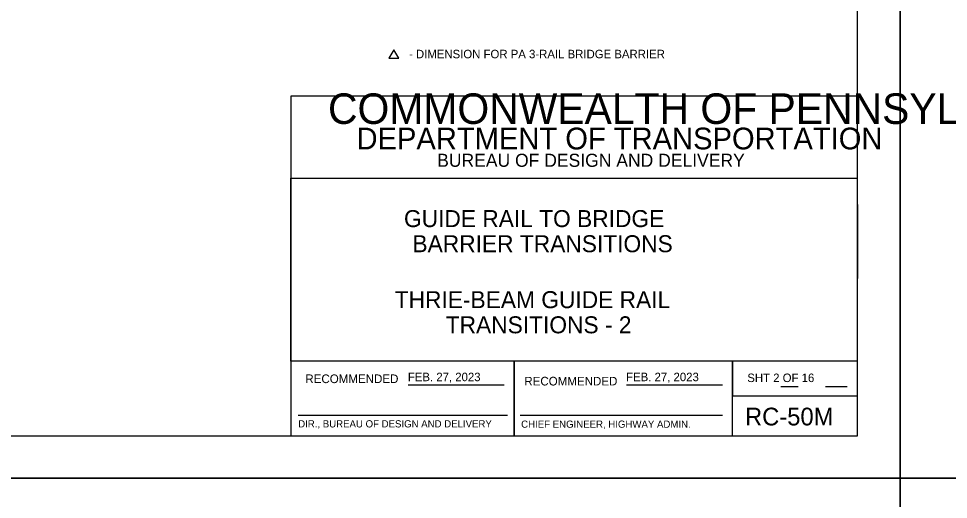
# Model space of a CAD drawing. Extents: x 632007860 to 635435983, y 295418622 to 297794622.
# Drawn here: x 632537853 to 632865880, y 296599122 to 296768980 of the extents above; entities that cross this region are included whole.
import ezdxf

# ---------------------------------------------------------------- set-up
doc = ezdxf.new("R2010")
doc.units = 0
for name, color, linetype in [('1', 7, 'Continuous'), ('2', 7, 'Continuous'), ('3', 7, 'Continuous'), ('PLT-BNDY', 7, 'Continuous'), ('S-DETL-T120', 7, 'Continuous')]:
    doc.layers.add(name, color=color, linetype=linetype)

msp = doc.modelspace()

# ---------------------------------------------------------------- linework, layer by layer
at = {"layer": '1'}
for p, q in [((632675325, 296639611), (632709211, 296639611)), ((632752323, 296639611), (632786193, 296639611)), ((632806767, 296638989), (632812909, 296638989)), ((632822528, 296638989), (632830175, 296638989)), ((632636485, 296628918), (632710385, 296628918)), ((632714791, 296628918), (632786131, 296628918))]:
    msp.add_line(p, q, dxfattribs=at)
msp.add_lwpolyline([(632833860, 296621622), (632833860, 297185622), (632047860, 297185622), (632047860, 296621622), (632833860, 296621622), (632833860, 296647981), (632633860, 296647981), (632633860, 296712659), (632833860, 296712659), (632833860, 296741622), (632633860, 296741622), (632633860, 296621622), (632712661, 296621622), (632712661, 296647981), (632712661, 296621622), (632789661, 296621622), (632789661, 296647981), (632789661, 296635665), (632833860, 296635665)], dxfattribs=at)
at = {"layer": '2'}
for p, q in [((632833860, 296640497), (632833860, 296703328)), ((632833860, 296703328), (632833860, 296677180))]:
    msp.add_line(p, q, dxfattribs=at)
at = {"layer": 'PLT-BNDY'}
for points in [[(632007860, 297200622), (632848860, 297200622), (632848860, 296606622), (632007860, 296606622)], [(632848860, 297200622), (633689860, 297200622), (633689860, 296606622), (632848860, 296606622)], [(632007860, 296606622), (632848860, 296606622), (632848860, 296012622), (632007860, 296012622)], [(632848860, 296606622), (633689860, 296606622), (633689860, 296012622), (632848860, 296012622)]]:
    msp.add_lwpolyline(points, close=True, dxfattribs=at)
at = {"layer": 'S-DETL-T120'}
msp.add_lwpolyline([(632670257, 296757951), (632668525, 296754951), (632671989, 296754951)], close=True, dxfattribs=at)

# ---------------------------------------------------------------- texts
at = {"layer": '1'}
for s, height, p in [('COMMONWEALTH OF PENNSYLVANIA', 10783.37, (632647011, 296731766)), ('DEPARTMENT OF TRANSPORTATION', 7684.29, (632657072, 296722771)), ('BUREAU OF DESIGN AND DELIVERY', 4622.09, (632685520, 296716609)), ('RECOMMENDED', 3048, (632639023, 296640216)), ('FEB. 27, 2023', 3000, (632675186, 296640887)), ('RECOMMENDED', 3048, (632716267, 296639379)), ('FEB. 27, 2023', 3000, (632752184, 296640887)), ('APPROVED', 19.2, (632676883, 296639554)), ('DIR., BUREAU OF DESIGN AND DELIVERY', 2540, (632636485, 296624554)), ('CHIEF ENGINEER, HIGHWAY ADMIN.', 2540, (632715144, 296624445))]:
    msp.add_text(s, height=height, dxfattribs=at).set_placement(p)
at = {"layer": '2'}
for s, height, p in [('GUIDE RAIL TO BRIDGE', 6000, (632673804, 296695323)), ('BARRIER TRANSITIONS', 6000, (632676804, 296686448)), ('THRIE-BEAM GUIDE RAIL', 6000, (632670541, 296666686)), ('TRANSITIONS - 2', 6000, (632688541, 296657804)), (' SHT 2 OF 16', 3000, (632793819, 296640576))]:
    msp.add_text(s, height=height, dxfattribs=at).set_placement(p)
at = {"layer": '3'}
msp.add_text('RC-50M', height=6267.5, dxfattribs=at).set_placement((632794122, 296625260))
at = {"layer": 'S-DETL-T120'}
msp.add_text('- DIMENSION FOR PA 3-RAIL BRIDGE BARRIER', height=3000, dxfattribs=at).set_placement((632675583, 296754951))

doc.saveas('drawing.dxf')
